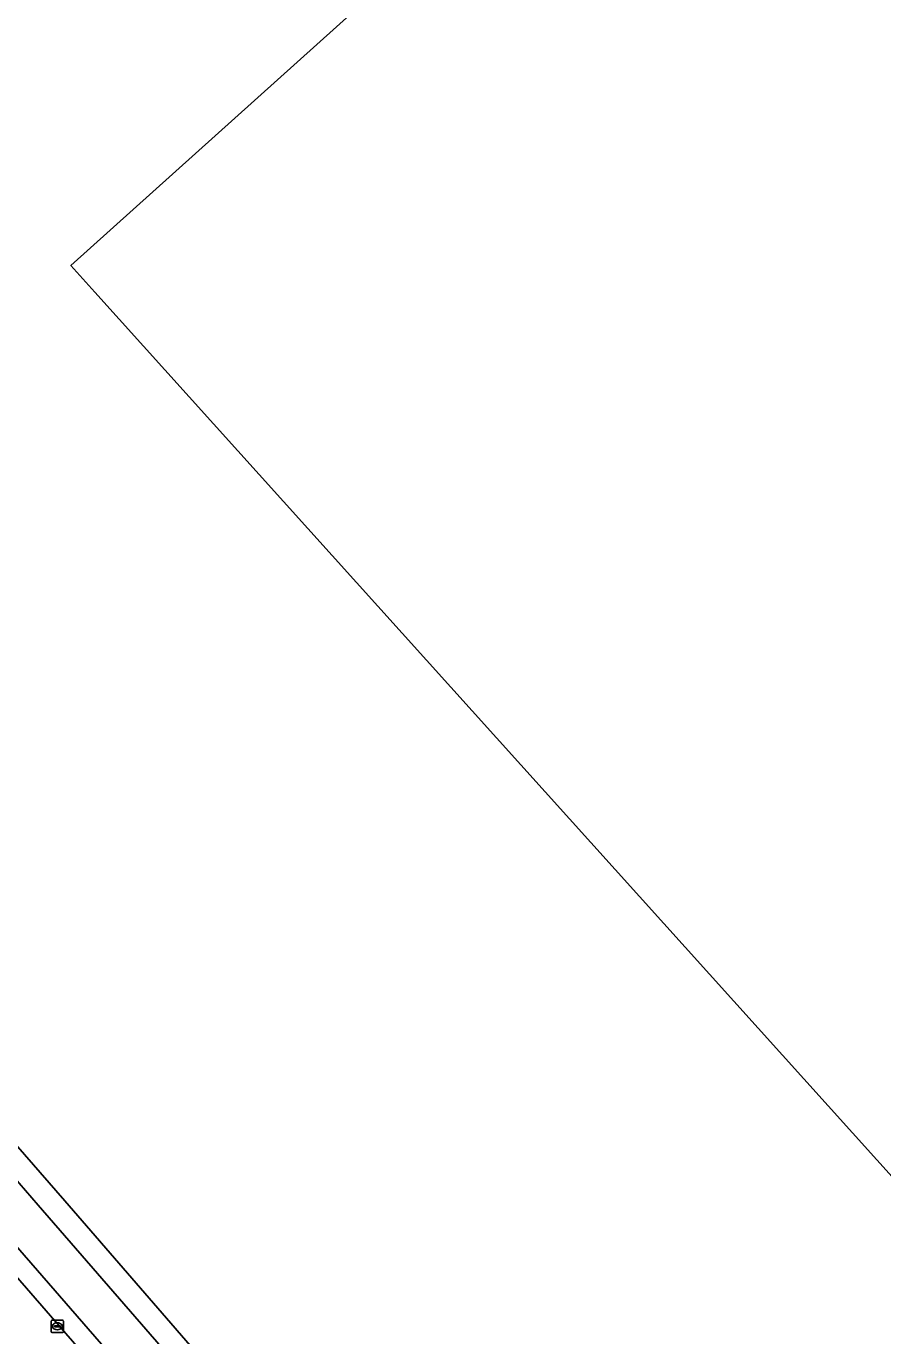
# Model space of a CAD drawing. Extents: x 156141 to 158132, y 385651 to 388333.
# Drawn here: x 156533.4 to 156602.9, y 387742.3 to 387848.6 of the extents above; entities that cross this region are included whole.
import ezdxf

# ---------------------------------------------------------------- set-up
doc = ezdxf.new("R2010")
doc.units = 0
for name, color, linetype in [('IMGEO_Berm_groen', 7, 'Continuous'), ('IMGEO_Erf', 7, 'Continuous'), ('IMGEO_Fietspad_gesloten', 7, 'Continuous'), ('IMGEO_Groenvoorziening', 7, 'Continuous'), ('IMGEO_Hek', 7, 'Continuous'), ('IMGEO_Kolk', 7, 'Continuous'), ('IMGEO_Pand', 7, 'Continuous'), ('IMGEO_Rijbaan_lokaal_gesloten', 7, 'Continuous')]:
    doc.layers.add(name, color=color, linetype=linetype)

msp = doc.modelspace()

# ---------------------------------------------------------------- linework, layer by layer
at = {"layer": 'IMGEO_Berm_groen'}
msp.add_lwpolyline([(156531.44, 387750.9), (156531.28, 387748.63), (156550.28, 387726.73), (156554.01, 387722.4), (156553.78, 387722.2), (156555.1, 387720.69), (156559.79, 387715.47), (156566.66, 387707.87), (156583.57, 387689.15), (156588.62, 387682.99), (156589.59, 387683.94)], close=True, dxfattribs=at)
at = {"layer": 'IMGEO_Erf'}
msp.add_lwpolyline([(156622.58, 387939.49), (156500.32, 387823.54), (156498.14, 387821.48), (156496.09, 387819.26), (156494.32, 387816.81), (156493.24, 387813.99), (156492.71, 387811.02), (156492.83, 387807.99), (156493.58, 387805.06), (156494.89, 387802.35), (156496.43, 387799.76), (156498.26, 387797.3), (156498.27, 387797.31), (156499.17, 387798.02), (156501.53, 387799.97), (156503.44, 387797.66), (156501.07, 387795.72), (156500.25, 387795.05), (156524.12, 387767.53), (156529.9, 387760.87), (156531.99, 387758.46), (156536.54, 387753.26), (156597.54, 387682.81)], dxfattribs=at)
msp.add_lwpolyline([(156669.51, 387682.08), (156538.95, 387826.99), (156537.02, 387829.14), (156633.84, 387916.21), (156766.18, 387769.32), (156897.38, 387623.53), (156929.98, 387587.3), (156947.36, 387567.96), (156834.49, 387466.37), (156819.11, 387483.53), (156835.12, 387497.93)], close=True, dxfattribs=at)
at = {"layer": 'IMGEO_Fietspad_gesloten'}
msp.add_lwpolyline([(156489.85, 387799.1), (156490.23, 387798.46), (156491.41, 387796.97), (156492.91, 387795.26), (156493.32, 387794.79), (156516.57, 387768.03), (156527.85, 387755.04), (156531.44, 387750.9), (156589.59, 387683.94), (156591.29, 387687.2), (156582.39, 387697.7), (156556.64, 387727.22), (156534.38, 387752.91), (156531.81, 387755.87), (156530.45, 387757.45), (156521.58, 387767.69), (156498.54, 387794.28), (156497.52, 387795.46), (156495.29, 387798.03)], dxfattribs=at)
at = {"layer": 'IMGEO_Groenvoorziening'}
msp.add_lwpolyline([(156649.3, 387624.63), (156635.09, 387640.35), (156638.1, 387653.82), (156638.85, 387657.2), (156633.43, 387664.38), (156629.6, 387669.01), (156625.27, 387673.16), (156622.48, 387674.29), (156619.66, 387675.29), (156613.81, 387676.79), (156610.85, 387677.24), (156607.85, 387677.39), (156604.84, 387677.75), (156602.02, 387678.81), (156599.61, 387680.63), (156597.54, 387682.81), (156536.54, 387753.26), (156531.99, 387758.46), (156531.81, 387755.87), (156534.38, 387752.91), (156556.64, 387727.22), (156582.39, 387697.7), (156591.29, 387687.2), (156595.53, 387682.2)], dxfattribs=at)
at = {"layer": 'IMGEO_Hek'}
msp.add_lwpolyline([(156536.54, 387753.26), (156597.54, 387682.81)], dxfattribs=at)
at = {"layer": 'IMGEO_Kolk'}
for p, q in [((156535.42, 387742.64), (156535.42, 387743.5)), ((156535.5, 387743.57), (156536.35, 387743.57)), ((156535.68, 387743.06), (156535.68, 387743.08)), ((156535.72, 387743.11), (156536.12, 387743.11)), ((156536.12, 387743.03), (156535.72, 387743.03)), ((156535.91, 387743.35), (156535.93, 387743.35)), ((156536.16, 387743.08), (156536.16, 387743.06)), ((156536.42, 387743.5), (156536.42, 387742.64)), ((156536.35, 387742.57), (156535.5, 387742.57)), ((156535.93, 387742.79), (156535.91, 387742.79))]:
    msp.add_line(p, q, dxfattribs=at)
for points in [[(156535.42, 387742.64), (156535.42, 387743.5)], [(156535.5, 387743.57), (156536.35, 387743.57)], [(156536.42, 387743.5), (156536.42, 387742.64)], [(156536.35, 387742.57), (156535.5, 387742.57)]]:
    msp.add_lwpolyline(points, dxfattribs=at)
for centre, radius, start, end in [((156535.5, 387743.5), 0.0765, 91.552, 178.448), ((156535.5, 387743.5), 0.0765, 91.552, 178.448), ((156535.72, 387743.07), 0.0403, 85.8775, 175.7526), ((156535.72, 387743.06), 0.0366, 178.938, 274.7102), ((156536.13, 387743.08), 0.0386, 1.7309, 96.639), ((156536.12, 387743.07), 0.043, 264.8664, 352.4533), ((156536.35, 387743.5), 0.0765, 1.552, 88.448), ((156536.35, 387743.5), 0.0765, 1.552, 88.448), ((156535.5, 387742.65), 0.0765, 181.552, 268.448), ((156535.5, 387742.65), 0.0765, 181.552, 268.448), ((156536.35, 387742.65), 0.0765, 271.552, 358.448), ((156536.35, 387742.65), 0.0765, 271.552, 358.448)]:
    msp.add_arc(centre, radius, start, end, dxfattribs=at)
for centre, major_axis, ratio, start_param, end_param in [((156535.91, 387743.07), (-0.387, 0.002), 0.722429, 4.712389, 7.853982), ((156535.93, 387743.07), (-0.39, 0.002), 0.717154, 1.570796, 4.712389)]:
    msp.add_ellipse(centre, major_axis=major_axis, ratio=ratio, start_param=start_param, end_param=end_param, dxfattribs=at)
at = {"layer": 'IMGEO_Pand'}
msp.add_lwpolyline([(156766.18, 387769.32), (156633.84, 387916.21), (156537.02, 387829.14), (156538.95, 387826.99), (156669.51, 387682.08), (156835.12, 387497.93), (156819.11, 387483.53), (156834.49, 387466.37), (156947.36, 387567.96), (156929.98, 387587.3), (156897.38, 387623.53)], close=True, dxfattribs=at)
at = {"layer": 'IMGEO_Rijbaan_lokaal_gesloten'}
msp.add_lwpolyline([(156584.76, 387680.16), (156591.33, 387672.62), (156595.92, 387674.06), (156588.62, 387682.99), (156583.57, 387689.15), (156566.66, 387707.87), (156559.79, 387715.47), (156555.1, 387720.69), (156553.78, 387722.2), (156554.01, 387722.4), (156550.28, 387726.73), (156531.28, 387748.63)], dxfattribs=at)

doc.saveas('drawing.dxf')
